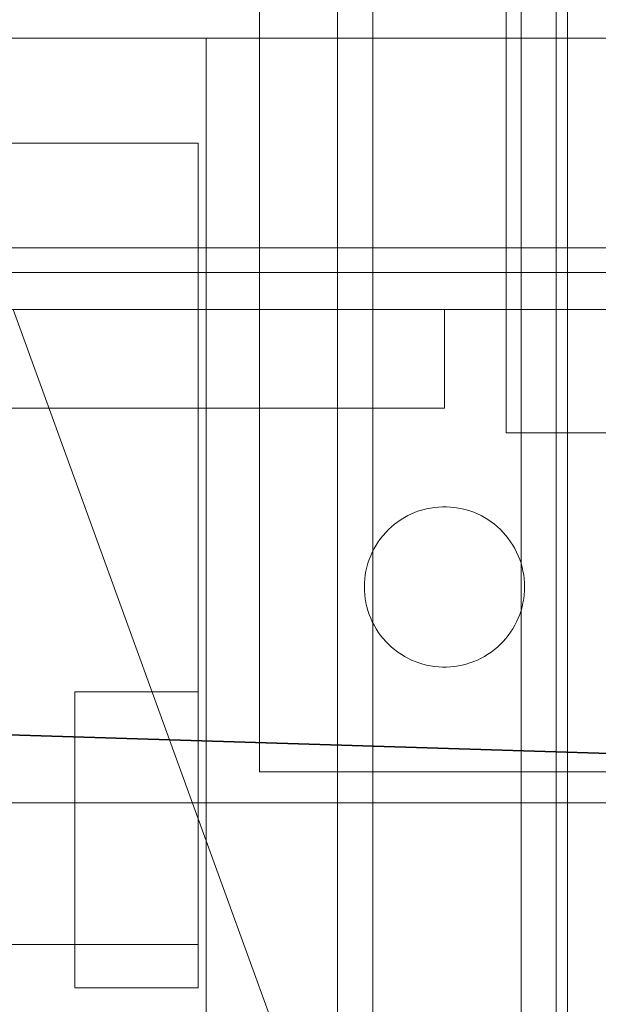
# Model space of a CAD drawing. Header units: millimetres. Extents: x -3490 to 61924, y -72580 to 6847.
# Tile 571 of 656: x 24351 to 24398, y -18266 to -18186. Entities that reach past the tile are written whole.
import ezdxf

# ---------------------------------------------------------------- set-up
doc = ezdxf.new("R2010")
doc.units = ezdxf.units.MM
for name, color, linetype, lineweight in [('superior_briquetadora', 7, 'Continuous', 0), ('superior_C02', 7, 'Continuous', 0), ('superior_C05', 7, 'Continuous', 0)]:
    doc.layers.add(name, color=color, linetype=linetype, lineweight=lineweight)

msp = doc.modelspace()

# ---------------------------------------------------------------- linework, layer by layer
at = {"layer": 'superior_briquetadora'}
for p, q in [((24343.968, -18188), (24359.177, -18188)), ((24351.118, -18188), (24348.621, -18188)), ((24354.955, -18188), (24349.804, -18188)), ((24354.727, -18188), (24351.118, -18188)), ((24358.732, -18188), (24354.727, -18188)), ((24363.345, -18188), (24354.955, -18188)), ((24362.341, -18188), (24358.732, -18188)), ((24359.177, -18188), (24375.712, -18188)), ((24364.838, -18188), (24362.341, -18188)), ((24374.689, -18188), (24363.345, -18188)), ((24365.729, -18188), (24364.838, -18188)), ((24365.729, -18430), (24365.729, -18188)), ((24388.599, -18188), (24374.689, -18188)), ((24375.712, -18188), (24393.331, -18188)), ((24404.602, -18188), (24388.599, -18188)), ((24393.331, -18188), (24411.777, -18188)), ((23870.067, -18210), (25830.067, -18210)), ((24670.067, -18210), (24230.067, -18210)), ((25470.067, -18210), (24230.067, -18210)), ((25470.067, -18210), (24243.401, -18210)), ((25746.067, -18210), (24243.401, -18210)), ((24343.968, -18210), (24359.177, -18210)), ((24350.067, -18210), (24670.067, -18210)), ((24350.067, -18210), (24634.558, -18210)), ((24350.067, -18210), (24632.629, -18210)), ((24350.067, -18210), (24630.964, -18210)), ((24350.067, -18210), (24629.579, -18210)), ((24628.488, -18210), (24350.067, -18210)), ((24350.067, -18210), (24430.067, -18210)), ((24350.067, -18210), (24430.067, -18430)), ((24359.177, -18210), (24375.712, -18210)), ((24375.712, -18210), (24393.331, -18210)), ((24393.331, -18210), (24411.777, -18210))]:
    msp.add_line(p, q, dxfattribs=at)
at = {"layer": 'superior_C02'}
for p, q in [((24394.146, -18310), (24394.146, -17690)), ((24395.04, -17690), (24395.04, -18310)), ((24376.38, -17693), (24376.38, -18307)), ((24379.243, -18307), (24379.243, -17693)), ((24391.282, -18307), (24391.282, -17693)), ((24394.146, -17693), (24394.146, -18307)), ((24524.933, -18250), (23830.921, -18228.298)), ((23832.7, -18228.298), (24526.711, -18250)), ((24634.01, -18250), (15575.415, -18250)), ((15576.913, -18250), (24635.508, -18250))]:
    msp.add_line(p, q, dxfattribs=at)
at = {"layer": 'superior_C05'}
for p, q in [((24370.067, -18247.5), (24370.067, -18147.5)), ((24390.067, -18220), (24390.067, -18175)), ((24310.067, -18188), (26690.067, -18188)), ((24135.067, -18196.5), (24365.067, -18196.5)), ((24365.067, -18196.5), (24365.067, -18261.5)), ((24300.067, -18205), (26700.067, -18205)), ((24300.067, -18205), (24899.317, -18205)), ((24310.067, -18205), (26690.067, -18205)), ((24310.067, -18207), (26690.067, -18207)), ((24310.067, -18210), (26690.067, -18210)), ((24325.067, -18210), (24385.067, -18210)), ((24365.067, -18218), (24365.067, -18210)), ((24365.067, -18210), (24385.067, -18210)), ((24385.067, -18218), (24385.067, -18210)), ((24325.067, -18218), (24385.067, -18218)), ((24365.067, -18218), (24385.067, -18218)), ((24390.067, -18220), (24450.067, -18220)), ((24382.997, -18226.338), (24382.693, -18226.449)), ((24383.307, -18226.243), (24382.997, -18226.338)), ((24383.621, -18226.163), (24383.307, -18226.243)), ((24383.939, -18226.099), (24383.621, -18226.163)), ((24384.259, -18226.05), (24383.939, -18226.099)), ((24384.582, -18226.018), (24384.259, -18226.05)), ((24384.905, -18226.002), (24384.582, -18226.018)), ((24385.23, -18226.002), (24384.905, -18226.002)), ((24385.553, -18226.018), (24385.23, -18226.002)), ((24385.876, -18226.05), (24385.553, -18226.018)), ((24386.196, -18226.099), (24385.876, -18226.05)), ((24386.514, -18226.163), (24386.196, -18226.099)), ((24386.828, -18226.243), (24386.514, -18226.163)), ((24387.138, -18226.338), (24386.828, -18226.243)), ((24387.442, -18226.449), (24387.138, -18226.338)), ((24381.541, -18227.04), (24381.273, -18227.222)), ((24381.817, -18226.871), (24381.541, -18227.04)), ((24382.102, -18226.716), (24381.817, -18226.871)), ((24382.394, -18226.575), (24382.102, -18226.716)), ((24382.693, -18226.449), (24382.394, -18226.575)), ((24387.741, -18226.575), (24387.442, -18226.449)), ((24388.033, -18226.716), (24387.741, -18226.575)), ((24388.317, -18226.871), (24388.033, -18226.716)), ((24388.594, -18227.04), (24388.317, -18226.871)), ((24388.862, -18227.222), (24388.594, -18227.04)), ((24380.529, -18227.847), (24380.303, -18228.079)), ((24380.767, -18227.626), (24380.529, -18227.847)), ((24381.015, -18227.418), (24380.767, -18227.626)), ((24381.273, -18227.222), (24381.015, -18227.418)), ((24389.12, -18227.418), (24388.862, -18227.222)), ((24389.368, -18227.626), (24389.12, -18227.418)), ((24389.606, -18227.847), (24389.368, -18227.626)), ((24389.832, -18228.079), (24389.606, -18227.847)), ((24379.886, -18228.575), (24379.697, -18228.838)), ((24380.088, -18228.322), (24379.886, -18228.575)), ((24380.303, -18228.079), (24380.088, -18228.322)), ((24390.047, -18228.322), (24389.832, -18228.079)), ((24390.249, -18228.575), (24390.047, -18228.322)), ((24390.438, -18228.838), (24390.249, -18228.575)), ((24379.359, -18229.391), (24379.211, -18229.68)), ((24379.521, -18229.111), (24379.359, -18229.391)), ((24379.697, -18228.838), (24379.521, -18229.111)), ((24390.614, -18229.111), (24390.438, -18228.838)), ((24390.776, -18229.391), (24390.614, -18229.111)), ((24390.924, -18229.68), (24390.776, -18229.391)), ((24378.959, -18230.277), (24378.856, -18230.584)), ((24379.078, -18229.975), (24378.959, -18230.277)), ((24379.211, -18229.68), (24379.078, -18229.975)), ((24391.057, -18229.975), (24390.924, -18229.68)), ((24391.175, -18230.277), (24391.057, -18229.975)), ((24391.279, -18230.584), (24391.175, -18230.277)), ((24378.768, -18230.896), (24378.696, -18231.212)), ((24378.856, -18230.584), (24378.768, -18230.896)), ((24391.366, -18230.896), (24391.279, -18230.584)), ((24391.439, -18231.212), (24391.366, -18230.896)), ((24378.6, -18231.853), (24378.576, -18232.176)), ((24378.64, -18231.531), (24378.6, -18231.853)), ((24378.696, -18231.212), (24378.64, -18231.531)), ((24391.495, -18231.531), (24391.439, -18231.212)), ((24391.535, -18231.853), (24391.495, -18231.531)), ((24391.559, -18232.176), (24391.535, -18231.853)), ((24378.576, -18232.176), (24378.567, -18232.5)), ((24378.567, -18232.5), (24378.576, -18232.824)), ((24391.567, -18232.5), (24391.559, -18232.176)), ((24391.567, -18232.5), (24391.559, -18232.824)), ((24378.576, -18232.824), (24378.6, -18233.147)), ((24378.6, -18233.147), (24378.64, -18233.469)), ((24378.64, -18233.469), (24378.696, -18233.788)), ((24391.439, -18233.788), (24391.495, -18233.469)), ((24391.495, -18233.469), (24391.535, -18233.147)), ((24391.535, -18233.147), (24391.559, -18232.824)), ((24378.696, -18233.788), (24378.768, -18234.104)), ((24378.768, -18234.104), (24378.856, -18234.416)), ((24391.279, -18234.416), (24391.366, -18234.104)), ((24391.366, -18234.104), (24391.439, -18233.788)), ((24378.856, -18234.416), (24378.959, -18234.723)), ((24378.959, -18234.723), (24379.078, -18235.025)), ((24379.078, -18235.025), (24379.211, -18235.32)), ((24390.924, -18235.32), (24391.057, -18235.025)), ((24391.057, -18235.025), (24391.175, -18234.723)), ((24391.175, -18234.723), (24391.279, -18234.416)), ((24379.211, -18235.32), (24379.359, -18235.609)), ((24379.359, -18235.609), (24379.521, -18235.889)), ((24379.521, -18235.889), (24379.697, -18236.162)), ((24390.438, -18236.162), (24390.614, -18235.889)), ((24390.614, -18235.889), (24390.776, -18235.609)), ((24390.776, -18235.609), (24390.924, -18235.32)), ((24379.697, -18236.162), (24379.886, -18236.425)), ((24379.886, -18236.425), (24380.088, -18236.678)), ((24380.088, -18236.678), (24380.303, -18236.921)), ((24389.832, -18236.921), (24390.047, -18236.678)), ((24390.047, -18236.678), (24390.249, -18236.425)), ((24390.249, -18236.425), (24390.438, -18236.162)), ((24380.303, -18236.921), (24380.529, -18237.153)), ((24380.529, -18237.153), (24380.767, -18237.374)), ((24380.767, -18237.374), (24381.015, -18237.582)), ((24389.12, -18237.582), (24389.368, -18237.374)), ((24389.368, -18237.374), (24389.606, -18237.153)), ((24389.606, -18237.153), (24389.832, -18236.921)), ((24381.015, -18237.582), (24381.273, -18237.778)), ((24381.273, -18237.778), (24381.541, -18237.96)), ((24381.541, -18237.96), (24381.817, -18238.129)), ((24381.817, -18238.129), (24382.102, -18238.284)), ((24382.102, -18238.284), (24382.394, -18238.425)), ((24387.741, -18238.425), (24388.033, -18238.284)), ((24388.033, -18238.284), (24388.317, -18238.129)), ((24388.317, -18238.129), (24388.594, -18237.96)), ((24388.594, -18237.96), (24388.862, -18237.778)), ((24388.862, -18237.778), (24389.12, -18237.582)), ((24382.394, -18238.425), (24382.693, -18238.551)), ((24382.693, -18238.551), (24382.997, -18238.662)), ((24382.997, -18238.662), (24383.307, -18238.757)), ((24383.307, -18238.757), (24383.621, -18238.837)), ((24383.621, -18238.837), (24383.939, -18238.901)), ((24383.939, -18238.901), (24384.259, -18238.95)), ((24384.259, -18238.95), (24384.582, -18238.982)), ((24384.582, -18238.982), (24384.905, -18238.998)), ((24384.905, -18238.998), (24385.23, -18238.998)), ((24385.23, -18238.998), (24385.553, -18238.982)), ((24385.553, -18238.982), (24385.876, -18238.95)), ((24385.876, -18238.95), (24386.196, -18238.901)), ((24386.196, -18238.901), (24386.514, -18238.837)), ((24386.514, -18238.837), (24386.828, -18238.757)), ((24386.828, -18238.757), (24387.138, -18238.662)), ((24387.138, -18238.662), (24387.442, -18238.551)), ((24387.442, -18238.551), (24387.741, -18238.425)), ((24355.067, -18241), (24355.067, -18265)), ((24355.067, -18241), (24365.067, -18241)), ((24365.067, -18241), (24365.067, -18265)), ((24355.067, -18247.914), (24355.067, -18247.902)), ((24355.067, -18247.94), (24355.067, -18247.914)), ((24355.067, -18247.977), (24355.067, -18247.94)), ((24365.067, -18247.902), (24365.067, -18247.914)), ((24365.067, -18247.914), (24365.067, -18247.94)), ((24365.067, -18247.94), (24365.067, -18247.977)), ((24370.067, -18247.5), (24470.067, -18247.5)), ((24355.067, -18248.028), (24355.067, -18247.977)), ((24355.067, -18248.091), (24355.067, -18248.028)), ((24355.067, -18248.166), (24355.067, -18248.091)), ((24355.067, -18248.253), (24355.067, -18248.166)), ((24355.067, -18248.351), (24355.067, -18248.253)), ((24355.067, -18248.462), (24355.067, -18248.351)), ((24355.067, -18248.583), (24355.067, -18248.462)), ((24355.067, -18248.716), (24355.067, -18248.583)), ((24355.067, -18248.859), (24355.067, -18248.716)), ((24365.067, -18247.977), (24365.067, -18248.028)), ((24365.067, -18248.028), (24365.067, -18248.091)), ((24365.067, -18248.091), (24365.067, -18248.166)), ((24365.067, -18248.166), (24365.067, -18248.253)), ((24365.067, -18248.253), (24365.067, -18248.351)), ((24365.067, -18248.351), (24365.067, -18248.462)), ((24365.067, -18248.462), (24365.067, -18248.583)), ((24365.067, -18248.583), (24365.067, -18248.716)), ((24365.067, -18248.716), (24365.067, -18248.859)), ((24355.067, -18249.013), (24355.067, -18248.859)), ((24355.067, -18249.176), (24355.067, -18249.013)), ((24355.067, -18249.349), (24355.067, -18249.176)), ((24355.067, -18249.531), (24355.067, -18249.349)), ((24355.067, -18249.722), (24355.067, -18249.531)), ((24365.067, -18248.859), (24365.067, -18249.013)), ((24365.067, -18249.013), (24365.067, -18249.176)), ((24365.067, -18249.176), (24365.067, -18249.349)), ((24365.067, -18249.349), (24365.067, -18249.531)), ((24365.067, -18249.531), (24365.067, -18249.722)), ((24355.067, -18249.921), (24355.067, -18249.722)), ((24355.067, -18250.127), (24355.067, -18249.921)), ((24355.067, -18250.341), (24355.067, -18250.127)), ((24355.067, -18250.561), (24355.067, -18250.341)), ((24365.067, -18249.722), (24365.067, -18249.921)), ((24365.067, -18249.921), (24365.067, -18250.127)), ((24365.067, -18250.127), (24365.067, -18250.341)), ((24365.067, -18250.341), (24365.067, -18250.561)), ((24355.067, -18250.787), (24355.067, -18250.561)), ((24355.067, -18251.019), (24355.067, -18250.787)), ((24355.067, -18251.256), (24355.067, -18251.019)), ((24365.067, -18250.561), (24365.067, -18250.787)), ((24365.067, -18250.787), (24365.067, -18251.019)), ((24365.067, -18251.019), (24365.067, -18251.256)), ((24355.067, -18251.497), (24355.067, -18251.256)), ((24355.067, -18251.742), (24355.067, -18251.497)), ((24355.067, -18251.989), (24355.067, -18251.742)), ((24365.067, -18251.256), (24365.067, -18251.497)), ((24365.067, -18251.497), (24365.067, -18251.742)), ((24365.067, -18251.742), (24365.067, -18251.989)), ((24355.067, -18252.24), (24355.067, -18251.989)), ((24355.067, -18252.492), (24355.067, -18252.24)), ((24355.067, -18252.746), (24355.067, -18252.492)), ((24365.067, -18251.989), (24365.067, -18252.24)), ((24365.067, -18252.24), (24365.067, -18252.492)), ((24365.067, -18252.492), (24365.067, -18252.746)), ((24355.067, -18253), (24355.067, -18252.746)), ((24355.067, -18253), (24355.067, -18253.254)), ((24355.067, -18253.508), (24355.067, -18253.254)), ((24355.067, -18253.76), (24355.067, -18253.508)), ((24365.067, -18252.746), (24365.067, -18253)), ((24365.067, -18253), (24365.067, -18253.254)), ((24365.067, -18253.508), (24365.067, -18253.254)), ((24365.067, -18253.76), (24365.067, -18253.508)), ((24355.067, -18254.011), (24355.067, -18253.76)), ((24355.067, -18254.258), (24355.067, -18254.011)), ((24355.067, -18254.503), (24355.067, -18254.258)), ((24365.067, -18254.011), (24365.067, -18253.76)), ((24365.067, -18254.258), (24365.067, -18254.011)), ((24365.067, -18254.503), (24365.067, -18254.258)), ((24355.067, -18254.744), (24355.067, -18254.503)), ((24355.067, -18254.981), (24355.067, -18254.744)), ((24355.067, -18255.213), (24355.067, -18254.981)), ((24365.067, -18254.744), (24365.067, -18254.503)), ((24365.067, -18254.981), (24365.067, -18254.744)), ((24365.067, -18255.213), (24365.067, -18254.981)), ((24355.067, -18255.439), (24355.067, -18255.213)), ((24355.067, -18255.659), (24355.067, -18255.439)), ((24355.067, -18255.873), (24355.067, -18255.659)), ((24355.067, -18256.079), (24355.067, -18255.873)), ((24365.067, -18255.439), (24365.067, -18255.213)), ((24365.067, -18255.659), (24365.067, -18255.439)), ((24365.067, -18255.873), (24365.067, -18255.659)), ((24365.067, -18256.079), (24365.067, -18255.873)), ((24355.067, -18256.278), (24355.067, -18256.079)), ((24355.067, -18256.469), (24355.067, -18256.278)), ((24355.067, -18256.651), (24355.067, -18256.469)), ((24355.067, -18256.824), (24355.067, -18256.651)), ((24365.067, -18256.278), (24365.067, -18256.079)), ((24365.067, -18256.469), (24365.067, -18256.278)), ((24365.067, -18256.651), (24365.067, -18256.469)), ((24365.067, -18256.824), (24365.067, -18256.651)), ((24355.067, -18256.987), (24355.067, -18256.824)), ((24355.067, -18257.141), (24355.067, -18256.987)), ((24355.067, -18257.284), (24355.067, -18257.141)), ((24355.067, -18257.417), (24355.067, -18257.284)), ((24355.067, -18257.538), (24355.067, -18257.417)), ((24365.067, -18256.987), (24365.067, -18256.824)), ((24365.067, -18257.141), (24365.067, -18256.987)), ((24365.067, -18257.284), (24365.067, -18257.141)), ((24365.067, -18257.417), (24365.067, -18257.284)), ((24365.067, -18257.538), (24365.067, -18257.417)), ((24355.067, -18257.649), (24355.067, -18257.538)), ((24355.067, -18257.747), (24355.067, -18257.649)), ((24355.067, -18257.834), (24355.067, -18257.747)), ((24355.067, -18257.909), (24355.067, -18257.834)), ((24355.067, -18257.972), (24355.067, -18257.909)), ((24355.067, -18258.023), (24355.067, -18257.972)), ((24355.067, -18258.06), (24355.067, -18258.023)), ((24355.067, -18258.086), (24355.067, -18258.06)), ((24355.067, -18258.098), (24355.067, -18258.086)), ((24365.067, -18257.649), (24365.067, -18257.538)), ((24365.067, -18257.747), (24365.067, -18257.649)), ((24365.067, -18257.834), (24365.067, -18257.747)), ((24365.067, -18257.909), (24365.067, -18257.834)), ((24365.067, -18257.972), (24365.067, -18257.909)), ((24365.067, -18258.023), (24365.067, -18257.972)), ((24365.067, -18258.06), (24365.067, -18258.023)), ((24365.067, -18258.086), (24365.067, -18258.06)), ((24365.067, -18258.098), (24365.067, -18258.086)), ((24135.067, -18261.5), (24365.067, -18261.5)), ((24355.067, -18265), (24365.067, -18265))]:
    msp.add_line(p, q, dxfattribs=at)

doc.saveas('drawing.dxf')
